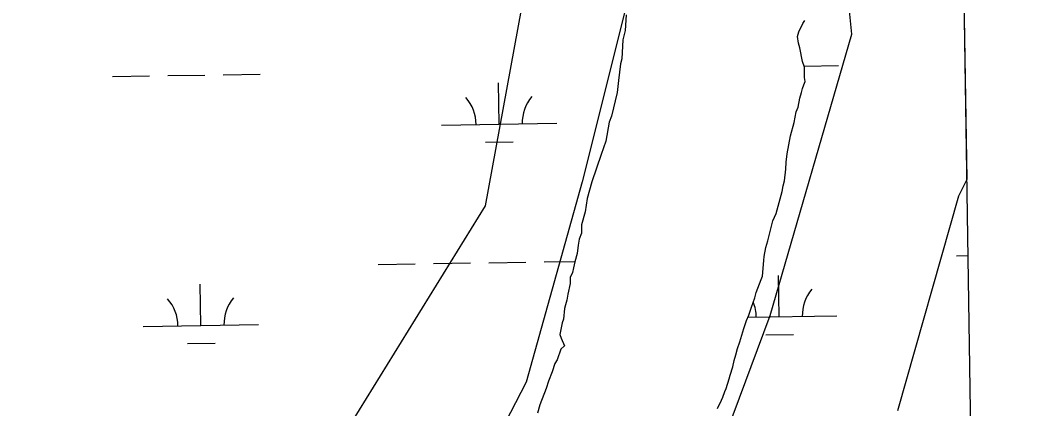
# Model space of a CAD drawing. Extents: x 3807117 to 3845308, y 337856 to 363736.
# Drawn here: x 3842293 to 3843179, y 348745 to 349082 of the extents above; entities that cross this region are included whole.
import ezdxf

# ---------------------------------------------------------------- set-up
doc = ezdxf.new("R2010")
doc.units = 0
for name, color, linetype in [('V-GRID-FRAM', 7, 'Continuous'), ('V-SITE-VEGE', 7, 'Continuous'), ('V-TOPO-SHOR', 7, 'Continuous'), ('V-WETL-SWMP', 7, 'Continuous')]:
    doc.layers.add(name, color=color, linetype=linetype)

msp = doc.modelspace()

# ---------------------------------------------------------------- linework, layer by layer
at = {"layer": 'V-GRID-FRAM'}
msp.add_lwpolyline([(3811100.57, 361461.86), (3842914.16, 361938.5), (3843194.47, 343758.27), (3811365.02, 343281.4), (3811100.57, 361461.86)], dxfattribs=at)
at = {"layer": 'V-SITE-VEGE'}
for p, q in [((3843102.18, 349743.99), (3843114.52, 348943.91)), ((3843014.67, 349070.26), (3843001.42, 349202.75)), ((3842944.03, 348825.98), (3843014.67, 349070.26)), ((3843114.52, 348943.91), (3843107.38, 348929.49)), ((3843107.38, 348929.49), (3843054.4, 348743.17)), ((3842855.73, 348589.97), (3842944.03, 348825.98))]:
    msp.add_line(p, q, dxfattribs=at)
msp.add_lwpolyline([(3841933.04, 348080.7), (3842184.69, 348225.61), (3842405.43, 348391.23), (3842551.11, 348685.2), (3842696.8, 348921.21), (3842740.95, 349161.35), (3842754.2, 349409.78), (3842780.68, 349513.29), (3842860.15, 349517.43), (3842807.17, 349302.12), (3842829.25, 349136.51), (3842780.68, 348941.91), (3842732.12, 348768.01), (3842595.26, 348503.02), (3842409.84, 348213.19), (3842233.25, 348080.7)], dxfattribs=at)
at = {"layer": 'V-TOPO-SHOR'}
for p, q in [((3842818.91, 349086.86), (3842818, 349073.41)), ((3842968.67, 349072.11), (3842972.18, 349079.27)), ((3842972.18, 349079.27), (3842974.13, 349082.07)), ((3842818, 349073.41), (3842816.01, 349065.13)), ((3842967.52, 349068.13), (3842968.67, 349072.11)), ((3842816.01, 349065.13), (3842815.13, 349048.59)), ((3842968.37, 349062.19), (3842967.52, 349068.13)), ((3842969.59, 349058.24), (3842968.37, 349062.19)), ((3842972.08, 349046.37), (3842969.59, 349058.24)), ((3842814.13, 349044.44), (3842812.2, 349029.96)), ((3842815.13, 349048.59), (3842814.13, 349044.44)), ((3842973.71, 349041.63), (3842972.08, 349046.37)), ((3842973.79, 349032.51), (3842973.71, 349041.63)), ((3842812.2, 349029.96), (3842811.26, 349019.61)), ((3842971.89, 349022.98), (3842973.05, 349026.16)), ((3842973.05, 349026.16), (3842974.22, 349028.95)), ((3842974.22, 349028.95), (3842973.79, 349032.51)), ((3842811.26, 349019.61), (3842806.28, 348998.9)), ((3842969.59, 349014.64), (3842971.13, 349019.41)), ((3842971.13, 349019.41), (3842971.89, 349022.98)), ((3842968.08, 349006.69), (3842969.59, 349014.64)), ((3842964.63, 348993.58), (3842966.53, 349002.71)), ((3842966.53, 349002.71), (3842968.08, 349006.69)), ((3842804.26, 348993.72), (3842801.31, 348977.15)), ((3842806.28, 348998.9), (3842804.26, 348993.72)), ((3842961.56, 348982.05), (3842964.63, 348993.58)), ((3842958.54, 348966.17), (3842961.56, 348982.05)), ((3842801.31, 348977.15), (3842797.28, 348965.75)), ((3842797.28, 348965.75), (3842789.23, 348941.91)), ((3842957.81, 348959.03), (3842958.54, 348966.17)), ((3842957.46, 348953.08), (3842957.81, 348959.03)), ((3842956.37, 348942.76), (3842957.46, 348953.08)), ((3842789.23, 348941.91), (3842785.22, 348927.4)), ((3842954.47, 348933.63), (3842955.22, 348938.39)), ((3842955.22, 348938.39), (3842956.37, 348942.76)), ((3842949.09, 348914.55), (3842954.47, 348933.63)), ((3842785.22, 348927.4), (3842783.26, 348916.02)), ((3842783.26, 348916.02), (3842780.26, 348904.62)), ((3842946.38, 348908.18), (3842949.09, 348914.55)), ((3842780.26, 348904.62), (3842780.33, 348897.39)), ((3842942.92, 348895.47), (3842946.38, 348908.18)), ((3842780.33, 348897.39), (3842778.31, 348892.2)), ((3842941.78, 348890.7), (3842942.92, 348895.47)), ((3842777.32, 348887.03), (3842776.35, 348879.78)), ((3842778.31, 348892.2), (3842777.32, 348887.03)), ((3842938.73, 348877.19), (3842940.24, 348885.14)), ((3842940.24, 348885.14), (3842941.78, 348890.7)), ((3842776.35, 348879.78), (3842774.35, 348872.53)), ((3842938.37, 348873.62), (3842938.73, 348877.19)), ((3842773.37, 348867.35), (3842772.37, 348863.21)), ((3842774.35, 348872.53), (3842773.37, 348867.35)), ((3842937.3, 348860.13), (3842938.37, 348873.62)), ((3842772.37, 348863.21), (3842770.34, 348859.06)), ((3842770.34, 348859.06), (3842770.39, 348853.89)), ((3842936.13, 348857.35), (3842937.3, 348860.13)), ((3842770.39, 348853.89), (3842768.41, 348844.57)), ((3842931.88, 348845.81), (3842936.13, 348857.35)), ((3842768.41, 348844.57), (3842767.42, 348839.4)), ((3842927.63, 348833.09), (3842930.73, 348841.44)), ((3842930.73, 348841.44), (3842931.88, 348845.81)), ((3842765.42, 348832.15), (3842764.47, 348822.84)), ((3842766.43, 348835.25), (3842765.42, 348832.15)), ((3842767.42, 348839.4), (3842766.43, 348835.25)), ((3842925.32, 348826.33), (3842927.63, 348833.09)), ((3842764.47, 348822.84), (3842763.47, 348819.73)), ((3842923.38, 348821.55), (3842925.32, 348826.33)), ((3842763.47, 348819.73), (3842761.49, 348809.37)), ((3842917.6, 348803.27), (3842921.06, 348814.79)), ((3842921.06, 348814.79), (3842923.38, 348821.55)), ((3842761.49, 348809.37), (3842762.55, 348806.28)), ((3842762.55, 348806.28), (3842765.4, 348799.75)), ((3842762.26, 348796.69), (3842759.06, 348787.42)), ((3842765.4, 348799.75), (3842762.26, 348796.69)), ((3842914.13, 348791.74), (3842915.67, 348797.3)), ((3842915.67, 348797.3), (3842917.6, 348803.27)), ((3842759.06, 348787.42), (3842756.96, 348784.35)), ((3842911.45, 348781.41), (3842912.59, 348786.97)), ((3842912.59, 348786.97), (3842914.13, 348791.74)), ((3842756.96, 348784.35), (3842754.81, 348777.14)), ((3842909.14, 348774.25), (3842911.45, 348781.41)), ((3842754.81, 348777.14), (3842751.62, 348768.9)), ((3842905.68, 348762.72), (3842908.38, 348771.07)), ((3842908.38, 348771.07), (3842909.14, 348774.25)), ((3842749.48, 348762.73), (3842744.16, 348748.32)), ((3842751.62, 348768.9), (3842749.48, 348762.73)), ((3842904.51, 348759.94), (3842905.68, 348762.72)), ((3842898.3, 348745.21), (3842901.81, 348752.38)), ((3842901.81, 348752.38), (3842902.97, 348755.17)), ((3842902.97, 348755.17), (3842904.51, 348759.94)), ((3842744.16, 348748.32), (3842742.01, 348741.11))]:
    msp.add_line(p, q, dxfattribs=at)
at = {"layer": 'V-WETL-SWMP'}
for p, q in [((3843101.62, 349780.67), (3843138.33, 347399.29)), ((3842818.91, 349086.86), (3842818, 349073.41)), ((3842968.67, 349072.11), (3842972.18, 349079.27)), ((3842972.18, 349079.27), (3842974.13, 349082.07)), ((3842818, 349073.41), (3842816.01, 349065.13)), ((3842967.52, 349068.13), (3842968.67, 349072.11)), ((3842816.01, 349065.13), (3842815.13, 349048.59)), ((3842968.37, 349062.19), (3842967.52, 349068.13)), ((3842969.59, 349058.24), (3842968.37, 349062.19)), ((3842972.08, 349046.37), (3842969.59, 349058.24)), ((3842814.13, 349044.44), (3842812.2, 349029.96)), ((3842815.13, 349048.59), (3842814.13, 349044.44)), ((3842973.71, 349041.63), (3842972.08, 349046.37)), ((3842469.29, 349034.87), (3842501.29, 349035.35)), ((3842973.43, 349042.42), (3843003.14, 349042.87)), ((3842973.79, 349032.51), (3842973.71, 349041.63)), ((3842373.31, 349033.43), (3842405.3, 349033.91)), ((3842421.3, 349034.15), (3842453.3, 349034.63)), ((3842708.81, 348992.02), (3842708.27, 349028.02)), ((3842812.2, 349029.96), (3842811.26, 349019.61)), ((3842971.89, 349022.98), (3842973.05, 349026.16)), ((3842973.05, 349026.16), (3842974.22, 349028.95)), ((3842974.22, 349028.95), (3842973.79, 349032.51)), ((3842811.26, 349019.61), (3842806.28, 348998.9)), ((3842969.59, 349014.64), (3842971.13, 349019.41)), ((3842971.13, 349019.41), (3842971.89, 349022.98)), ((3842968.08, 349006.69), (3842969.59, 349014.64)), ((3842964.63, 348993.58), (3842966.53, 349002.71)), ((3842966.53, 349002.71), (3842968.08, 349006.69)), ((3842658.81, 348991.27), (3842758.8, 348992.77)), ((3842804.26, 348993.72), (3842801.31, 348977.15)), ((3842806.28, 348998.9), (3842804.26, 348993.72)), ((3842961.56, 348982.05), (3842964.63, 348993.58)), ((3842958.54, 348966.17), (3842961.56, 348982.05)), ((3842697.04, 348976.41), (3842721.04, 348976.77)), ((3842801.31, 348977.15), (3842797.28, 348965.75)), ((3842797.28, 348965.75), (3842789.23, 348941.91)), ((3842957.81, 348959.03), (3842958.54, 348966.17)), ((3842957.46, 348953.08), (3842957.81, 348959.03)), ((3842956.37, 348942.76), (3842957.46, 348953.08)), ((3842789.23, 348941.91), (3842785.22, 348927.4)), ((3842954.47, 348933.63), (3842955.22, 348938.39)), ((3842955.22, 348938.39), (3842956.37, 348942.76)), ((3842949.09, 348914.55), (3842954.47, 348933.63)), ((3842785.22, 348927.4), (3842783.26, 348916.02)), ((3842783.26, 348916.02), (3842780.26, 348904.62)), ((3842946.38, 348908.18), (3842949.09, 348914.55)), ((3842780.26, 348904.62), (3842780.33, 348897.39)), ((3842942.92, 348895.47), (3842946.38, 348908.18)), ((3842780.33, 348897.39), (3842778.31, 348892.2)), ((3842941.78, 348890.7), (3842942.92, 348895.47)), ((3842777.32, 348887.03), (3842776.35, 348879.78)), ((3842778.31, 348892.2), (3842777.32, 348887.03)), ((3842938.73, 348877.19), (3842940.24, 348885.14)), ((3842940.24, 348885.14), (3842941.78, 348890.7)), ((3842776.35, 348879.78), (3842774.35, 348872.53)), ((3842938.37, 348873.62), (3842938.73, 348877.19)), ((3843105.63, 348877.88), (3843115.53, 348878.03)), ((3842603.77, 348870.36), (3842635.77, 348870.84)), ((3842651.77, 348871.08), (3842683.77, 348871.56)), ((3842699.76, 348871.8), (3842731.76, 348872.28)), ((3842747.76, 348872.52), (3842774.46, 348872.92)), ((3842773.37, 348867.35), (3842772.37, 348863.21)), ((3842774.35, 348872.53), (3842773.37, 348867.35)), ((3842937.3, 348860.13), (3842938.37, 348873.62)), ((3842772.37, 348863.21), (3842770.34, 348859.06)), ((3842770.34, 348859.06), (3842770.39, 348853.89)), ((3842936.13, 348857.35), (3842937.3, 348860.13)), ((3842951.81, 348824.83), (3842951.27, 348860.83)), ((3842449.96, 348817.31), (3842449.42, 348853.31)), ((3842770.39, 348853.89), (3842768.41, 348844.57)), ((3842931.88, 348845.81), (3842936.13, 348857.35)), ((3842768.41, 348844.57), (3842767.42, 348839.4)), ((3842927.63, 348833.09), (3842930.73, 348841.44)), ((3842930.73, 348841.44), (3842931.88, 348845.81)), ((3842765.42, 348832.15), (3842764.47, 348822.84)), ((3842766.43, 348835.25), (3842765.42, 348832.15)), ((3842767.42, 348839.4), (3842766.43, 348835.25)), ((3842925.32, 348826.33), (3842927.63, 348833.09)), ((3842764.47, 348822.84), (3842763.47, 348819.73)), ((3842923.38, 348821.55), (3842925.32, 348826.33)), ((3842924.54, 348824.42), (3843001.81, 348825.58)), ((3842399.97, 348816.56), (3842499.95, 348818.06)), ((3842763.47, 348819.73), (3842761.49, 348809.37)), ((3842917.6, 348803.27), (3842921.06, 348814.79)), ((3842921.06, 348814.79), (3842923.38, 348821.55)), ((3842761.49, 348809.37), (3842762.55, 348806.28)), ((3842762.55, 348806.28), (3842765.4, 348799.75)), ((3842940.04, 348809.22), (3842964.04, 348809.58)), ((3842438.19, 348801.7), (3842462.19, 348802.06)), ((3842762.26, 348796.69), (3842759.06, 348787.42)), ((3842765.4, 348799.75), (3842762.26, 348796.69)), ((3842914.13, 348791.74), (3842915.67, 348797.3)), ((3842915.67, 348797.3), (3842917.6, 348803.27)), ((3842759.06, 348787.42), (3842756.96, 348784.35)), ((3842911.45, 348781.41), (3842912.59, 348786.97)), ((3842912.59, 348786.97), (3842914.13, 348791.74)), ((3842756.96, 348784.35), (3842754.81, 348777.14)), ((3842909.14, 348774.25), (3842911.45, 348781.41)), ((3842754.81, 348777.14), (3842751.62, 348768.9)), ((3842905.68, 348762.72), (3842908.38, 348771.07)), ((3842908.38, 348771.07), (3842909.14, 348774.25)), ((3842749.48, 348762.73), (3842744.16, 348748.32)), ((3842751.62, 348768.9), (3842749.48, 348762.73)), ((3842904.51, 348759.94), (3842905.68, 348762.72)), ((3842898.3, 348745.21), (3842901.81, 348752.38)), ((3842901.81, 348752.38), (3842902.97, 348755.17)), ((3842902.97, 348755.17), (3842904.51, 348759.94)), ((3842744.16, 348748.32), (3842742.01, 348741.11))]:
    msp.add_line(p, q, dxfattribs=at)
for centre, start, end in [((3842653.56, 348991.67), 0.08653, 41.63019), ((3842764.04, 348993.32), 140.08653, 181.63019), ((3843007.04, 348826.13), 140.08653, 181.63019), ((3842394.72, 348816.96), 0.08653, 41.63019), ((3842505.19, 348818.61), 140.08653, 181.63019), ((3842896.57, 348824.48), 0.08653, 21.80124)]:
    msp.add_arc(centre, 35.25, start, end, dxfattribs=at)

doc.saveas('drawing.dxf')
